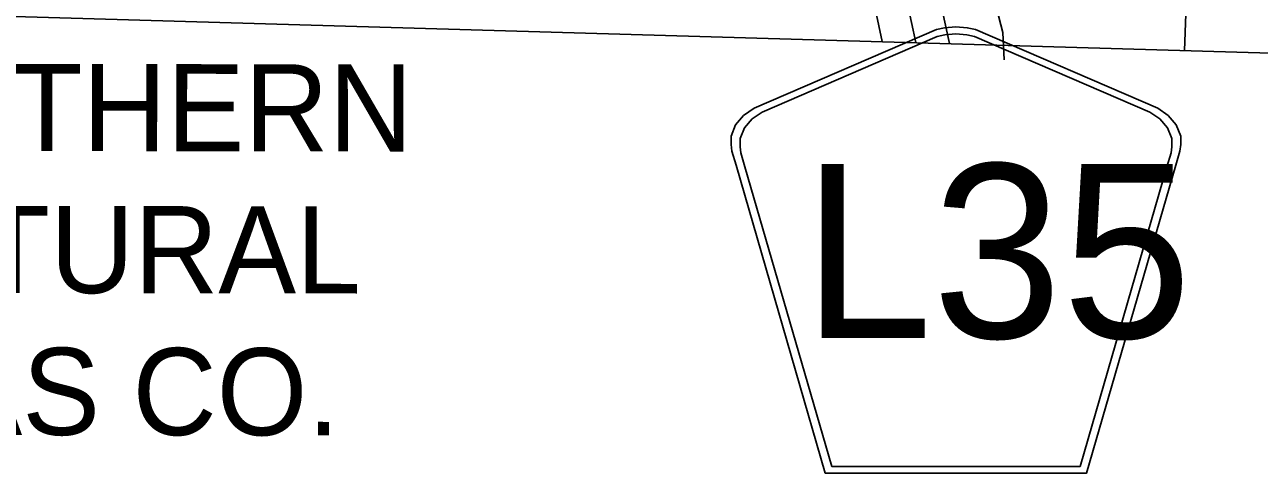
# Model space of a CAD drawing. Extents: x -132.8 to -73.3, y -60 to -26.
# Drawn here: x -120.182 to -119.05, y -56.837 to -56.425 of the extents above; entities that cross this region are included whole.
import ezdxf

# ---------------------------------------------------------------- set-up
doc = ezdxf.new("R2010")
doc.units = 0
for name, color, linetype in [('tdCoClipBndry', 7, 'Continuous'), ('tdCoCoBndry', 7, 'Continuous'), ('tdCoHydroRiver', 7, 'Continuous'), ('tdCoPipeTxt', 7, 'Continuous'), ('tdCoSecRteBand', 7, 'Continuous'), ('tdCoSecRteCL', 7, 'Continuous'), ('tdCoSectLine', 7, 'Continuous'), ('tdCoSectLinePart', 7, 'Continuous'), ('tdCoShieldCoRteHrd', 7, 'Continuous'), ('tdCoSurfAsphalt', 7, 'Continuous')]:
    doc.layers.add(name, color=color, linetype=linetype)

msp = doc.modelspace()

# ---------------------------------------------------------------- linework, layer by layer
at = {"layer": 'tdCoClipBndry'}
msp.add_lwpolyline([(-115.139, -56.565), (-123.0751, -56.3329)], dxfattribs=at)
at = {"layer": 'tdCoCoBndry'}
msp.add_lwpolyline([(-115.1363, -56.4651), (-116.1277, -56.4384), (-117.1342, -56.4083), (-118.1231, -56.376), (-119.1067, -56.3489), (-119.1142, -56.3483), (-120.09, -56.3212), (-120.098, -56.3206), (-121.0858, -56.293), (-122.0826, -56.2632), (-123.072, -56.233), (-124.0539, -56.2094), (-124.0754, -56.2498), (-124.0981, -56.2928), (-124.1004, -56.2977), (-124.0993, -56.2986), (-124.0567, -56.3093), (-123.0751, -56.3329), (-115.139, -56.565)], dxfattribs=at)
at = {"layer": 'tdCoHydroRiver'}
msp.add_lwpolyline([(-119.2838, -56.4574), (-119.2848, -56.4322), (-119.2948, -56.3941), (-119.3198, -56.324), (-119.3489, -56.2916), (-119.3638, -56.2581), (-119.3695, -56.2359), (-119.3801, -56.2166), (-119.3886, -56.1833), (-119.3993, -56.1688), (-119.4228, -56.105), (-119.4948, -55.9611), (-119.5507, -55.8697), (-119.6329, -55.757), (-119.688, -55.7508), (-119.8462, -55.5887), (-120.0592, -55.5814), (-120.0716, -55.5747), (-120.0661, -55.3114), (-120.2947, -55.2989), (-120.3038, -55.2876), (-120.2882, -54.881), (-120.294, -54.8634), (-120.2899, -54.8257)], dxfattribs=at)
at = {"layer": 'tdCoSecRteBand'}
for points in [[(-119.3433, -56.3984), (-119.3345, -56.4395), (-119.3338, -56.4424)], [(-119.3956, -56.4405), (-119.4018, -56.4117)]]:
    msp.add_lwpolyline(points, dxfattribs=at)
at = {"layer": 'tdCoSecRteCL'}
msp.add_lwpolyline([(-119.3647, -56.4414), (-119.3726, -56.4047)], dxfattribs=at)
at = {"layer": 'tdCoSectLine'}
msp.add_lwpolyline([(-119.1184, -56.4487), (-119.1146, -56.3483)], dxfattribs=at)
at = {"layer": 'tdCoSectLinePart'}
msp.add_lwpolyline([(-119.1184, -56.4487), (-119.1146, -56.3483)], dxfattribs=at)
at = {"layer": 'tdCoShieldCoRteHrd'}
for points in [[(-119.4478, -56.837), (-119.5297, -56.5541), (-119.5336, -56.541), (-119.5343, -56.5351), (-119.5343, -56.5273), (-119.5301, -56.517), (-119.5228, -56.5085), (-119.5132, -56.5018), (-119.3459, -56.4295), (-119.3384, -56.4278), (-119.328, -56.4269), (-119.3176, -56.4278), (-119.3101, -56.4295), (-119.1428, -56.5018), (-119.1332, -56.5085), (-119.1259, -56.517), (-119.1217, -56.5273), (-119.1217, -56.5351), (-119.1224, -56.541), (-119.1263, -56.5541), (-119.2082, -56.837)], [(-119.4419, -56.8307), (-119.5216, -56.5554), (-119.5253, -56.5428), (-119.526, -56.5372), (-119.526, -56.5296), (-119.522, -56.5197), (-119.515, -56.5116), (-119.5058, -56.5052), (-119.3452, -56.4357), (-119.338, -56.4342), (-119.328, -56.4333), (-119.318, -56.4342), (-119.3108, -56.4357), (-119.1502, -56.5052), (-119.141, -56.5116), (-119.134, -56.5197), (-119.1299, -56.5296), (-119.1299, -56.5372), (-119.1306, -56.5428), (-119.1344, -56.5554), (-119.2141, -56.8307)]]:
    msp.add_lwpolyline(points, close=True, dxfattribs=at)
at = {"layer": 'tdCoSurfAsphalt'}
msp.add_lwpolyline([(-119.3647, -56.4414), (-119.3726, -56.4047)], dxfattribs=at)

# ---------------------------------------------------------------- texts
at = {"layer": 'tdCoPipeTxt'}
for s, p in [('NORTHERN', (-120.4324, -56.5406)), ('NATURAL', (-120.3731, -56.6711)), ('GAS CO.', (-120.3391, -56.8015))]:
    msp.add_text(s, height=0.08, rotation=359.9111, dxfattribs=at).set_placement(p)
at = {"layer": 'tdCoShieldCoRteHrd'}
msp.add_text('L35', height=0.16, dxfattribs=at).set_placement((-119.4686, -56.7128))

doc.saveas('drawing.dxf')
